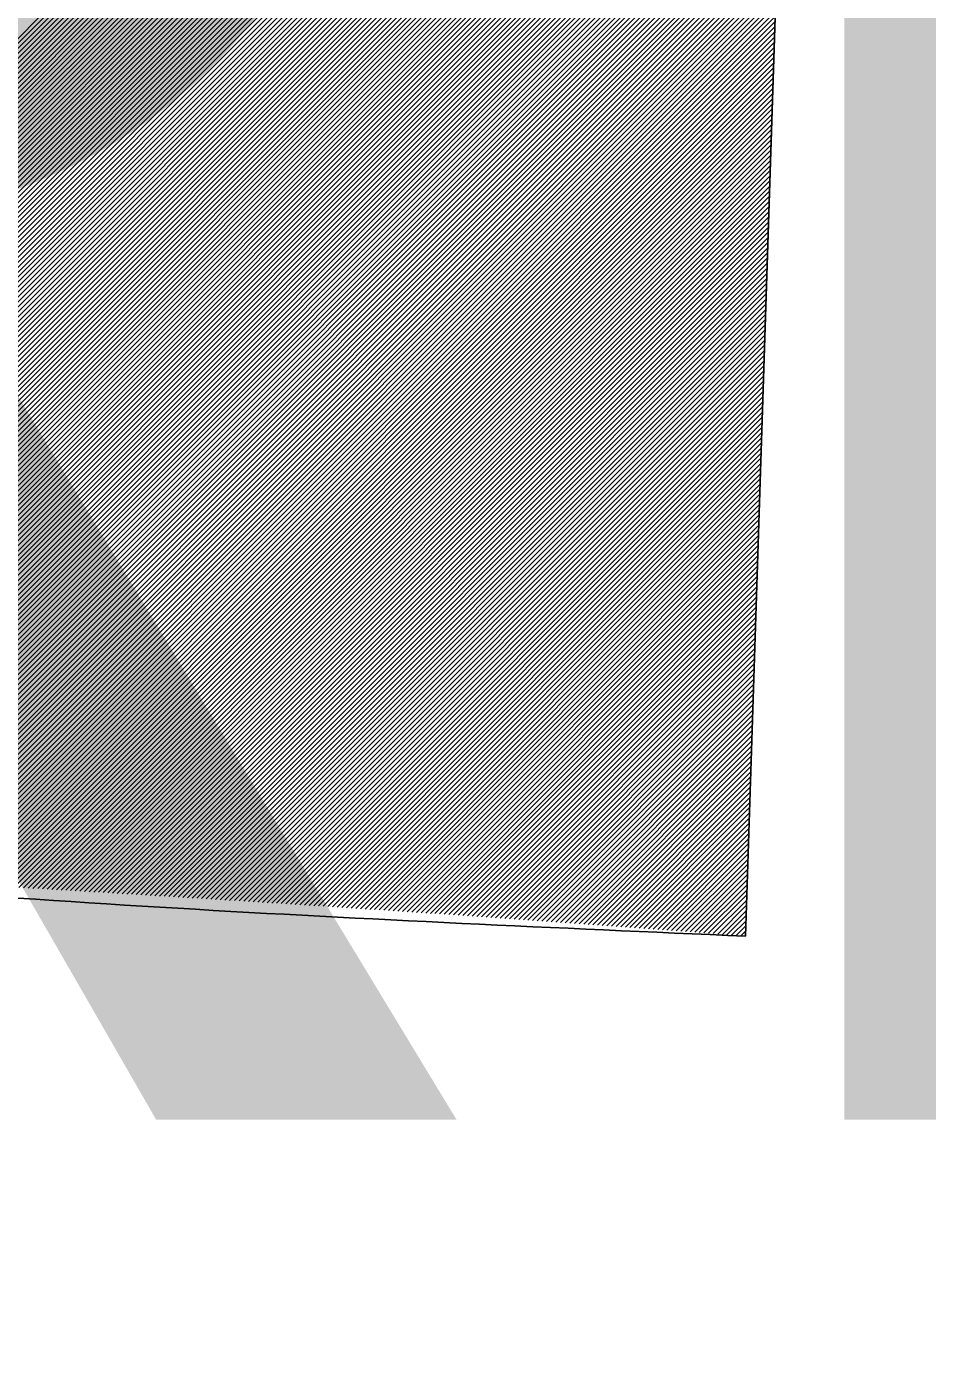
# Model space of a CAD drawing. Extents: x 1374139 to 1377472, y 1168351 to 1170484.
# Drawn here: x 1376959.13 to 1376964.25, y 1170019.66 to 1170027.2 of the extents above; entities that cross this region are included whole.
import ezdxf

# ---------------------------------------------------------------- set-up
doc = ezdxf.new("R2010")
doc.units = 0
doc.layers.add('15', color=7, linetype='Continuous')
doc.layers.add('Default', color=7, linetype='Continuous')

msp = doc.modelspace()

# ---------------------------------------------------------------- linework, layer by layer
at = {"layer": '15'}
for p, q in [((1376954.5157, 1170022.575), (1376963.5273, 1170031.5867)), ((1376954.5426, 1170022.5737), (1376963.5263, 1170031.5574)), ((1376954.5695, 1170022.5723), (1376963.5254, 1170031.5282)), ((1376954.5964, 1170022.5709), (1376963.5245, 1170031.499)), ((1376954.6233, 1170022.5695), (1376963.5235, 1170031.4697)), ((1376954.6502, 1170022.5682), (1376963.5226, 1170031.4405)), ((1376954.6771, 1170022.5668), (1376963.5216, 1170031.4113)), ((1376954.704, 1170022.5654), (1376963.5207, 1170031.382)), ((1376954.7309, 1170022.564), (1376963.5197, 1170031.3528)), ((1376954.7577, 1170022.5626), (1376963.5188, 1170031.3236)), ((1376954.7846, 1170022.5611), (1376963.5178, 1170031.2944)), ((1376954.8115, 1170022.5597), (1376963.5169, 1170031.2651)), ((1376954.8383, 1170022.5583), (1376963.516, 1170031.2359)), ((1376954.8652, 1170022.5568), (1376963.515, 1170031.2067)), ((1376954.892, 1170022.5554), (1376963.5141, 1170031.1774)), ((1376954.9188, 1170022.5539), (1376963.5131, 1170031.1482)), ((1376954.9457, 1170022.5525), (1376963.5122, 1170031.119)), ((1376954.9725, 1170022.551), (1376963.5112, 1170031.0898)), ((1376954.9993, 1170022.5496), (1376963.5103, 1170031.0605)), ((1376955.0261, 1170022.5481), (1376963.5093, 1170031.0313)), ((1376955.0529, 1170022.5466), (1376963.5084, 1170031.0021)), ((1376955.0797, 1170022.5451), (1376963.5075, 1170030.9728)), ((1376955.1065, 1170022.5436), (1376963.5065, 1170030.9436)), ((1376955.1333, 1170022.5422), (1376963.5056, 1170030.9144)), ((1376955.1601, 1170022.5407), (1376963.5046, 1170030.8852)), ((1376955.1869, 1170022.5392), (1376963.5037, 1170030.8559)), ((1376955.2137, 1170022.5376), (1376963.5027, 1170030.8267)), ((1376955.2404, 1170022.5361), (1376963.5018, 1170030.7975)), ((1376955.2672, 1170022.5346), (1376963.5008, 1170030.7682)), ((1376955.294, 1170022.5331), (1376963.4999, 1170030.739)), ((1376955.3207, 1170022.5316), (1376963.4989, 1170030.7098)), ((1376955.3475, 1170022.53), (1376963.498, 1170030.6806)), ((1376955.3742, 1170022.5285), (1376963.4971, 1170030.6513)), ((1376955.401, 1170022.527), (1376963.4961, 1170030.6221)), ((1376955.4277, 1170022.5254), (1376963.4952, 1170030.5929)), ((1376955.4545, 1170022.5239), (1376963.4942, 1170030.5636)), ((1376955.4812, 1170022.5223), (1376963.4933, 1170030.5344)), ((1376955.5079, 1170022.5208), (1376963.4923, 1170030.5052)), ((1376955.5346, 1170022.5192), (1376963.4914, 1170030.476)), ((1376955.5614, 1170022.5176), (1376963.4904, 1170030.4467)), ((1376955.5881, 1170022.5161), (1376963.4895, 1170030.4175)), ((1376955.6148, 1170022.5145), (1376963.4886, 1170030.3883)), ((1376955.6415, 1170022.5129), (1376963.4876, 1170030.359)), ((1376955.6682, 1170022.5114), (1376963.4867, 1170030.3298)), ((1376955.6949, 1170022.5098), (1376963.4857, 1170030.3006)), ((1376955.7216, 1170022.5082), (1376963.4848, 1170030.2714)), ((1376955.7483, 1170022.5066), (1376963.4838, 1170030.2421)), ((1376955.775, 1170022.505), (1376963.4829, 1170030.2129)), ((1376955.8017, 1170022.5034), (1376963.4819, 1170030.1837)), ((1376955.8284, 1170022.5018), (1376963.481, 1170030.1544)), ((1376955.8551, 1170022.5002), (1376963.4801, 1170030.1252)), ((1376955.8818, 1170022.4986), (1376963.4791, 1170030.096)), ((1376955.9084, 1170022.497), (1376963.4782, 1170030.0668)), ((1376955.9351, 1170022.4954), (1376963.4772, 1170030.0375)), ((1376955.9618, 1170022.4938), (1376963.4763, 1170030.0083)), ((1376955.9885, 1170022.4922), (1376963.4753, 1170029.9791)), ((1376956.0151, 1170022.4906), (1376963.4744, 1170029.9498)), ((1376956.0418, 1170022.489), (1376963.4734, 1170029.9206)), ((1376956.0685, 1170022.4874), (1376963.4725, 1170029.8914)), ((1376956.0951, 1170022.4857), (1376963.4716, 1170029.8622)), ((1376956.1218, 1170022.4841), (1376963.4706, 1170029.8329)), ((1376956.1485, 1170022.4825), (1376963.4697, 1170029.8037)), ((1376956.1751, 1170022.4809), (1376963.4687, 1170029.7745)), ((1376956.2018, 1170022.4792), (1376963.4678, 1170029.7452)), ((1376956.2284, 1170022.4776), (1376963.4668, 1170029.716)), ((1376956.2551, 1170022.476), (1376963.4659, 1170029.6868)), ((1376956.2817, 1170022.4743), (1376963.4649, 1170029.6576)), ((1376956.3084, 1170022.4727), (1376963.464, 1170029.6283)), ((1376956.335, 1170022.4711), (1376963.4631, 1170029.5991)), ((1376956.3617, 1170022.4694), (1376963.4621, 1170029.5699)), ((1376956.3883, 1170022.4678), (1376963.4612, 1170029.5406)), ((1376956.415, 1170022.4662), (1376963.4602, 1170029.5114)), ((1376956.4416, 1170022.4645), (1376963.4593, 1170029.4822)), ((1376956.4683, 1170022.4629), (1376963.4583, 1170029.453)), ((1376956.4949, 1170022.4612), (1376963.4574, 1170029.4237)), ((1376956.5216, 1170022.4596), (1376963.4564, 1170029.3945)), ((1376956.5482, 1170022.458), (1376963.4555, 1170029.3653)), ((1376956.5748, 1170022.4563), (1376963.4546, 1170029.336)), ((1376956.6015, 1170022.4547), (1376963.4536, 1170029.3068)), ((1376956.6281, 1170022.453), (1376963.4527, 1170029.2776)), ((1376956.6548, 1170022.4514), (1376963.4517, 1170029.2483)), ((1376956.6814, 1170022.4498), (1376963.4508, 1170029.2191)), ((1376956.7081, 1170022.4481), (1376963.4498, 1170029.1899)), ((1376956.7347, 1170022.4465), (1376963.4489, 1170029.1607)), ((1376956.7613, 1170022.4448), (1376963.4479, 1170029.1314)), ((1376956.788, 1170022.4432), (1376963.447, 1170029.1022)), ((1376956.8146, 1170022.4415), (1376963.4461, 1170029.073)), ((1376956.8413, 1170022.4399), (1376963.4451, 1170029.0437)), ((1376956.8679, 1170022.4383), (1376963.4442, 1170029.0145)), ((1376956.8946, 1170022.4366), (1376963.4432, 1170028.9853)), ((1376956.9212, 1170022.435), (1376963.4423, 1170028.9561)), ((1376956.9479, 1170022.4334), (1376963.4413, 1170028.9268)), ((1376956.9745, 1170022.4317), (1376963.4404, 1170028.8976)), ((1376957.0012, 1170022.4301), (1376963.4394, 1170028.8684)), ((1376957.0278, 1170022.4285), (1376963.4385, 1170028.8391)), ((1376957.0545, 1170022.4269), (1376963.4376, 1170028.8099)), ((1376957.0812, 1170022.4252), (1376963.4366, 1170028.7807)), ((1376957.1078, 1170022.4236), (1376963.4357, 1170028.7515)), ((1376957.1345, 1170022.422), (1376963.4347, 1170028.7222)), ((1376957.1611, 1170022.4204), (1376963.4338, 1170028.693)), ((1376957.1878, 1170022.4187), (1376963.4328, 1170028.6638)), ((1376957.2145, 1170022.4171), (1376963.4319, 1170028.6345)), ((1376957.2411, 1170022.4155), (1376963.4309, 1170028.6053)), ((1376957.2678, 1170022.4139), (1376963.43, 1170028.5761)), ((1376957.2945, 1170022.4123), (1376963.4291, 1170028.5469)), ((1376957.3212, 1170022.4107), (1376963.4281, 1170028.5176)), ((1376957.3478, 1170022.4091), (1376963.4272, 1170028.4884)), ((1376957.3745, 1170022.4074), (1376963.4262, 1170028.4592)), ((1376957.4012, 1170022.4058), (1376963.4253, 1170028.4299)), ((1376957.4278, 1170022.4042), (1376963.4243, 1170028.4007)), ((1376957.4545, 1170022.4026), (1376963.4234, 1170028.3715)), ((1376957.4812, 1170022.401), (1376963.4224, 1170028.3423)), ((1376957.5079, 1170022.3994), (1376963.4215, 1170028.313)), ((1376957.5346, 1170022.3978), (1376963.4206, 1170028.2838)), ((1376957.5612, 1170022.3962), (1376963.4196, 1170028.2546)), ((1376957.5879, 1170022.3946), (1376963.4187, 1170028.2253)), ((1376957.6146, 1170022.393), (1376963.4177, 1170028.1961)), ((1376957.6413, 1170022.3914), (1376963.4168, 1170028.1669)), ((1376957.668, 1170022.3898), (1376963.4158, 1170028.1377)), ((1376957.6947, 1170022.3882), (1376963.4149, 1170028.1084)), ((1376957.7213, 1170022.3866), (1376963.4139, 1170028.0792)), ((1376957.748, 1170022.385), (1376963.413, 1170028.05)), ((1376957.7747, 1170022.3834), (1376963.4121, 1170028.0207)), ((1376957.8014, 1170022.3818), (1376963.4111, 1170027.9915)), ((1376957.8281, 1170022.3802), (1376963.4102, 1170027.9623)), ((1376957.8548, 1170022.3786), (1376963.4092, 1170027.9331)), ((1376957.8815, 1170022.377), (1376963.4083, 1170027.9038)), ((1376957.9082, 1170022.3754), (1376963.4073, 1170027.8746)), ((1376957.9348, 1170022.3738), (1376963.4064, 1170027.8454)), ((1376957.9615, 1170022.3722), (1376963.4054, 1170027.8161)), ((1376957.9882, 1170022.3706), (1376963.4045, 1170027.7869)), ((1376958.0149, 1170022.369), (1376963.4036, 1170027.7577)), ((1376958.0416, 1170022.3674), (1376963.4026, 1170027.7285)), ((1376958.0683, 1170022.3659), (1376963.4017, 1170027.6992)), ((1376958.095, 1170022.3643), (1376963.4007, 1170027.67)), ((1376958.1217, 1170022.3627), (1376963.3998, 1170027.6408)), ((1376958.1484, 1170022.3611), (1376963.3988, 1170027.6115)), ((1376958.1751, 1170022.3595), (1376963.3979, 1170027.5823)), ((1376958.2018, 1170022.3579), (1376963.3969, 1170027.5531)), ((1376958.2285, 1170022.3563), (1376963.396, 1170027.5239)), ((1376958.2551, 1170022.3547), (1376963.3951, 1170027.4946)), ((1376958.2818, 1170022.3531), (1376963.3941, 1170027.4654)), ((1376958.3085, 1170022.3515), (1376963.3932, 1170027.4362)), ((1376958.3352, 1170022.3499), (1376963.3922, 1170027.4069)), ((1376958.3619, 1170022.3484), (1376963.3913, 1170027.3777)), ((1376958.3886, 1170022.3468), (1376963.3903, 1170027.3485)), ((1376958.4153, 1170022.3452), (1376963.3894, 1170027.3193)), ((1376958.442, 1170022.3436), (1376963.3884, 1170027.29)), ((1376958.4687, 1170022.342), (1376963.3875, 1170027.2608)), ((1376958.4954, 1170022.3404), (1376963.3866, 1170027.2316)), ((1376958.5221, 1170022.3388), (1376963.3856, 1170027.2023)), ((1376958.5488, 1170022.3372), (1376963.3847, 1170027.1731)), ((1376958.5755, 1170022.3356), (1376963.3837, 1170027.1439)), ((1376958.6022, 1170022.334), (1376963.3828, 1170027.1146)), ((1376958.6289, 1170022.3324), (1376963.3818, 1170027.0854)), ((1376958.6555, 1170022.3309), (1376963.3809, 1170027.0562)), ((1376958.6822, 1170022.3293), (1376963.3799, 1170027.027)), ((1376958.7089, 1170022.3277), (1376963.379, 1170026.9977)), ((1376958.7356, 1170022.3261), (1376963.3781, 1170026.9685)), ((1376958.7623, 1170022.3245), (1376963.3771, 1170026.9393)), ((1376958.789, 1170022.3229), (1376963.3762, 1170026.91)), ((1376958.8157, 1170022.3213), (1376963.3752, 1170026.8808)), ((1376958.8424, 1170022.3197), (1376963.3743, 1170026.8516)), ((1376958.8691, 1170022.3181), (1376963.3733, 1170026.8224)), ((1376958.8958, 1170022.3165), (1376963.3724, 1170026.7931)), ((1376958.9225, 1170022.3149), (1376963.3714, 1170026.7639)), ((1376958.9491, 1170022.3133), (1376963.3705, 1170026.7347)), ((1376958.9758, 1170022.3117), (1376963.3696, 1170026.7054)), ((1376959.0025, 1170022.3101), (1376963.3686, 1170026.6762)), ((1376959.0292, 1170022.3085), (1376963.3677, 1170026.647)), ((1376959.0559, 1170022.3069), (1376963.3667, 1170026.6178)), ((1376959.0826, 1170022.3053), (1376963.3658, 1170026.5885)), ((1376959.1092, 1170022.3037), (1376963.3648, 1170026.5593)), ((1376959.1359, 1170022.3021), (1376963.3639, 1170026.5301)), ((1376959.1626, 1170022.3005), (1376963.3629, 1170026.5008)), ((1376959.1893, 1170022.2989), (1376963.362, 1170026.4716)), ((1376959.216, 1170022.2973), (1376963.3611, 1170026.4424)), ((1376959.2426, 1170022.2957), (1376963.3601, 1170026.4132)), ((1376959.2693, 1170022.2941), (1376963.3592, 1170026.3839)), ((1376959.296, 1170022.2925), (1376963.3582, 1170026.3547)), ((1376959.3227, 1170022.2909), (1376963.3573, 1170026.3255)), ((1376959.3494, 1170022.2893), (1376963.3563, 1170026.2962)), ((1376959.376, 1170022.2877), (1376963.3554, 1170026.267)), ((1376959.4027, 1170022.286), (1376963.3544, 1170026.2378)), ((1376959.4294, 1170022.2844), (1376963.3535, 1170026.2086)), ((1376959.456, 1170022.2828), (1376963.3526, 1170026.1793)), ((1376959.4827, 1170022.2812), (1376963.3516, 1170026.1501)), ((1376959.5094, 1170022.2796), (1376963.3507, 1170026.1209)), ((1376959.536, 1170022.278), (1376963.3497, 1170026.0916)), ((1376959.5627, 1170022.2763), (1376963.3488, 1170026.0624)), ((1376959.5894, 1170022.2747), (1376963.3478, 1170026.0332)), ((1376959.616, 1170022.2731), (1376963.3469, 1170026.004)), ((1376959.6427, 1170022.2715), (1376963.3459, 1170025.9747)), ((1376959.6694, 1170022.2699), (1376963.345, 1170025.9455)), ((1376959.696, 1170022.2682), (1376963.3441, 1170025.9163)), ((1376959.7227, 1170022.2666), (1376963.3431, 1170025.887)), ((1376959.7493, 1170022.265), (1376963.3422, 1170025.8578)), ((1376959.776, 1170022.2633), (1376963.3412, 1170025.8286)), ((1376959.8026, 1170022.2617), (1376963.3403, 1170025.7994)), ((1376959.8293, 1170022.2601), (1376963.3393, 1170025.7701)), ((1376959.8559, 1170022.2584), (1376963.3384, 1170025.7409)), ((1376959.8826, 1170022.2568), (1376963.3374, 1170025.7117)), ((1376959.9092, 1170022.2552), (1376963.3365, 1170025.6824)), ((1376959.9359, 1170022.2535), (1376963.3356, 1170025.6532)), ((1376959.9625, 1170022.2519), (1376963.3346, 1170025.624)), ((1376959.9892, 1170022.2502), (1376963.3337, 1170025.5948)), ((1376960.0158, 1170022.2486), (1376963.3327, 1170025.5655)), ((1376960.0424, 1170022.247), (1376963.3318, 1170025.5363)), ((1376960.0691, 1170022.2453), (1376963.3308, 1170025.5071)), ((1376960.0957, 1170022.2437), (1376963.3299, 1170025.4778)), ((1376960.1223, 1170022.242), (1376963.3289, 1170025.4486)), ((1376960.149, 1170022.2403), (1376963.328, 1170025.4194)), ((1376960.1756, 1170022.2387), (1376963.3271, 1170025.3902)), ((1376960.2022, 1170022.237), (1376963.3261, 1170025.3609)), ((1376960.2288, 1170022.2354), (1376963.3252, 1170025.3317)), ((1376960.2555, 1170022.2337), (1376963.3242, 1170025.3025)), ((1376960.2821, 1170022.232), (1376963.3233, 1170025.2732)), ((1376960.3087, 1170022.2304), (1376963.3223, 1170025.244)), ((1376960.3353, 1170022.2287), (1376963.3214, 1170025.2148)), ((1376960.3619, 1170022.227), (1376963.3204, 1170025.1856)), ((1376960.3885, 1170022.2254), (1376963.3195, 1170025.1563)), ((1376960.4152, 1170022.2237), (1376963.3186, 1170025.1271)), ((1376960.4418, 1170022.222), (1376963.3176, 1170025.0979)), ((1376960.4684, 1170022.2203), (1376963.3167, 1170025.0686)), ((1376960.495, 1170022.2187), (1376963.3157, 1170025.0394)), ((1376960.5216, 1170022.217), (1376963.3148, 1170025.0102)), ((1376960.5482, 1170022.2153), (1376963.3138, 1170024.9809)), ((1376960.5748, 1170022.2136), (1376963.3129, 1170024.9517)), ((1376960.6014, 1170022.2119), (1376963.3119, 1170024.9225)), ((1376960.6279, 1170022.2102), (1376963.311, 1170024.8933)), ((1376960.6545, 1170022.2085), (1376963.3101, 1170024.864)), ((1376960.6811, 1170022.2068), (1376963.3091, 1170024.8348)), ((1376960.7077, 1170022.2051), (1376963.3082, 1170024.8056)), ((1376960.7343, 1170022.2034), (1376963.3072, 1170024.7763)), ((1376960.7609, 1170022.2017), (1376963.3063, 1170024.7471)), ((1376960.7874, 1170022.2), (1376963.3053, 1170024.7179)), ((1376960.814, 1170022.1983), (1376963.3044, 1170024.6887)), ((1376960.8406, 1170022.1966), (1376963.3034, 1170024.6594)), ((1376960.8672, 1170022.1949), (1376963.3025, 1170024.6302)), ((1376960.8937, 1170022.1931), (1376963.3015, 1170024.601)), ((1376960.9203, 1170022.1914), (1376963.3006, 1170024.5717)), ((1376960.9468, 1170022.1897), (1376963.2997, 1170024.5425)), ((1376960.9734, 1170022.188), (1376963.2987, 1170024.5133)), ((1376961, 1170022.1862), (1376963.2978, 1170024.4841)), ((1376961.0265, 1170022.1845), (1376963.2968, 1170024.4548)), ((1376961.0531, 1170022.1828), (1376963.2959, 1170024.4256)), ((1376961.0796, 1170022.181), (1376963.2949, 1170024.3964)), ((1376961.1061, 1170022.1793), (1376963.294, 1170024.3671)), ((1376961.1327, 1170022.1776), (1376963.293, 1170024.3379)), ((1376961.1592, 1170022.1758), (1376963.2921, 1170024.3087)), ((1376961.1858, 1170022.1741), (1376963.2912, 1170024.2795)), ((1376961.2123, 1170022.1723), (1376963.2902, 1170024.2502)), ((1376961.2388, 1170022.1705), (1376963.2893, 1170024.221)), ((1376961.2653, 1170022.1688), (1376963.2883, 1170024.1918)), ((1376961.2919, 1170022.167), (1376963.2874, 1170024.1625)), ((1376961.3184, 1170022.1653), (1376963.2864, 1170024.1333)), ((1376961.3449, 1170022.1635), (1376963.2855, 1170024.1041)), ((1376961.3714, 1170022.1617), (1376963.2845, 1170024.0749)), ((1376961.3979, 1170022.1599), (1376963.2836, 1170024.0456)), ((1376961.4244, 1170022.1582), (1376963.2827, 1170024.0164)), ((1376961.4509, 1170022.1564), (1376963.2817, 1170023.9872)), ((1376961.4774, 1170022.1546), (1376963.2808, 1170023.9579)), ((1376961.5039, 1170022.1528), (1376963.2798, 1170023.9287)), ((1376961.5304, 1170022.151), (1376963.2789, 1170023.8995)), ((1376961.5569, 1170022.1492), (1376963.2779, 1170023.8703)), ((1376961.5834, 1170022.1474), (1376963.277, 1170023.841)), ((1376961.6099, 1170022.1456), (1376963.276, 1170023.8118)), ((1376961.6364, 1170022.1438), (1376963.2751, 1170023.7826)), ((1376961.6628, 1170022.142), (1376963.2742, 1170023.7533)), ((1376961.6893, 1170022.1402), (1376963.2732, 1170023.7241)), ((1376961.7158, 1170022.1384), (1376963.2723, 1170023.6949)), ((1376961.7422, 1170022.1366), (1376963.2713, 1170023.6657)), ((1376961.7687, 1170022.1347), (1376963.2704, 1170023.6364)), ((1376961.7952, 1170022.1329), (1376963.2694, 1170023.6072)), ((1376961.8216, 1170022.1311), (1376963.2685, 1170023.578)), ((1376961.8481, 1170022.1293), (1376963.2675, 1170023.5487)), ((1376961.8745, 1170022.1274), (1376963.2666, 1170023.5195)), ((1376961.901, 1170022.1256), (1376963.2657, 1170023.4903)), ((1376961.9274, 1170022.1237), (1376963.2647, 1170023.4611)), ((1376961.9538, 1170022.1219), (1376963.2638, 1170023.4318)), ((1376961.9803, 1170022.12), (1376963.2628, 1170023.4026)), ((1376962.0067, 1170022.1182), (1376963.2619, 1170023.3734)), ((1376962.0331, 1170022.1163), (1376963.2609, 1170023.3441)), ((1376962.0595, 1170022.1145), (1376963.26, 1170023.3149)), ((1376962.086, 1170022.1126), (1376963.259, 1170023.2857)), ((1376962.1124, 1170022.1107), (1376963.2581, 1170023.2565)), ((1376962.1388, 1170022.1088), (1376963.2572, 1170023.2272)), ((1376962.1652, 1170022.107), (1376963.2562, 1170023.198)), ((1376962.1916, 1170022.1051), (1376963.2553, 1170023.1688)), ((1376962.218, 1170022.1032), (1376963.2543, 1170023.1395)), ((1376962.2444, 1170022.1013), (1376963.2534, 1170023.1103)), ((1376962.2708, 1170022.0994), (1376963.2524, 1170023.0811)), ((1376962.2972, 1170022.0975), (1376963.2515, 1170023.0519)), ((1376962.3235, 1170022.0956), (1376963.2505, 1170023.0226)), ((1376962.3499, 1170022.0937), (1376963.2496, 1170022.9934)), ((1376962.3763, 1170022.0918), (1376963.2487, 1170022.9642)), ((1376962.4026, 1170022.0899), (1376963.2477, 1170022.9349)), ((1376962.429, 1170022.0879), (1376963.2468, 1170022.9057)), ((1376962.4554, 1170022.086), (1376963.2458, 1170022.8765)), ((1376962.4817, 1170022.0841), (1376963.2449, 1170022.8472)), ((1376962.5081, 1170022.0822), (1376963.2439, 1170022.818)), ((1376962.5344, 1170022.0802), (1376963.243, 1170022.7888)), ((1376962.5608, 1170022.0783), (1376963.242, 1170022.7596)), ((1376962.5871, 1170022.0763), (1376963.2411, 1170022.7303)), ((1376962.6134, 1170022.0744), (1376963.2402, 1170022.7011)), ((1376962.6398, 1170022.0724), (1376963.2392, 1170022.6719)), ((1376962.6661, 1170022.0705), (1376963.2383, 1170022.6426)), ((1376962.6924, 1170022.0685), (1376963.2373, 1170022.6134)), ((1376962.7187, 1170022.0665), (1376963.2364, 1170022.5842)), ((1376962.745, 1170022.0646), (1376963.2354, 1170022.555)), ((1376962.7713, 1170022.0626), (1376963.2345, 1170022.5257)), ((1376962.7976, 1170022.0606), (1376963.2335, 1170022.4965)), ((1376962.8239, 1170022.0586), (1376963.2326, 1170022.4673)), ((1376962.8502, 1170022.0566), (1376963.2317, 1170022.438)), ((1376962.8765, 1170022.0546), (1376963.2307, 1170022.4088)), ((1376962.9028, 1170022.0526), (1376963.2298, 1170022.3796)), ((1376962.9291, 1170022.0506), (1376963.2288, 1170022.3504)), ((1376962.9554, 1170022.0486), (1376963.2279, 1170022.3211)), ((1376962.9816, 1170022.0466), (1376963.2269, 1170022.2919)), ((1376963.0079, 1170022.0446), (1376963.226, 1170022.2627)), ((1376963.0342, 1170022.0426), (1376963.225, 1170022.2334)), ((1376963.0604, 1170022.0405), (1376963.2241, 1170022.2042)), ((1376963.0867, 1170022.0385), (1376963.2232, 1170022.175)), ((1376963.1129, 1170022.0365), (1376963.2222, 1170022.1458)), ((1376963.1391, 1170022.0344), (1376963.2213, 1170022.1165)), ((1376963.1654, 1170022.0324), (1376963.2203, 1170022.0873)), ((1376963.1916, 1170022.0303), (1376963.2194, 1170022.0581)), ((1376963.2178, 1170022.0282), (1376963.2184, 1170022.0288))]:
    msp.add_line(p, q, dxfattribs=at)
at = {"layer": 'Default'}
msp.add_lwpolyline([(1376970.4274, 1170111.5828), (1376970.214, 1170083.8385), (1376965.2023, 1170083.4209), (1376963.2184, 1170022.0282)], dxfattribs=at)
msp.add_spline([(1376908.7154, 1170045.4159), (1376912.3699, 1170042.9101), (1376915.8154, 1170040.7175), (1376919.3654, 1170039.1514), (1376921.3492, 1170036.8544), (1376923.1242, 1170033.3044), (1376924.586, 1170031.1118), (1376926.4654, 1170028.3972), (1376927.8228, 1170025.3693), (1376930.0155, 1170023.6988), (1376932.3125, 1170022.237), (1376933.461, 1170019.6268), (1376933.9831, 1170017.0166), (1376936.489, 1170015.7637), (1376938.8904, 1170016.2857), (1376940.2478, 1170017.8519), (1376941.5007, 1170020.5665), (1376944.3199, 1170021.4018), (1376947.9743, 1170021.715), (1376952.1508, 1170022.6547), (1376956.7448, 1170022.4458), (1376963.2184, 1170022.0282)], degree=3, dxfattribs=at)

# ---------------------------------------------------------------- texts
msp.add_text('DISTRICT', height=11.90252, dxfattribs=at).set_placement((1376914.5625, 1170020.9841))

doc.saveas('drawing.dxf')
